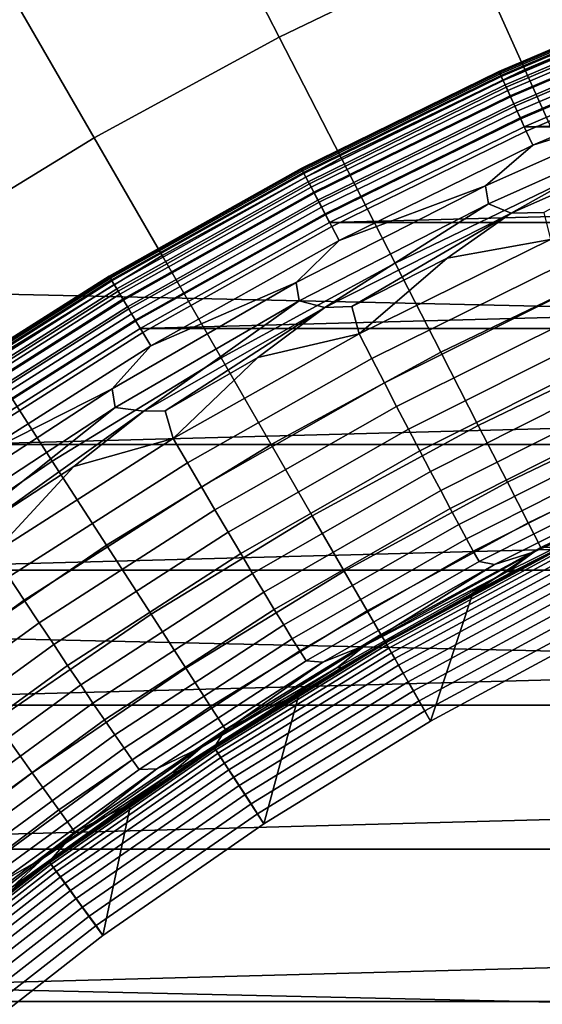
# Model space of a CAD drawing. Header units: metres. Extents: x -28 to 70, y -218 to 28.
# Tile 344 of 463: x -7.2 to -5.48, y 9.2 to 12.44. Entities that reach past the tile are written whole.
import ezdxf

# ---------------------------------------------------------------- set-up
doc = ezdxf.new("R2010")
doc.units = ezdxf.units.M
doc.layers.add('solid_10_261_432_XXX', color=7, linetype='CONTINUOUS')

msp = doc.modelspace()

# ---------------------------------------------------------------- linework, layer by layer
at = {"layer": 'solid_10_261_432_XXX'}
for points in [[(-23.60734, 14.104733, -5), (24.216385, 13.031374, -5), (24.776649, 11.93179, -5), (-24.216385, 13.031374, -5)], [(-5.931878, 13.146392, 167.558289), (-6.579798, 12.834371, 167.558289), (-6.349487, 12.385132, 169.000046), (-5.724246, 12.686233, 169.000046)], [(-24.216385, 13.031374, -5), (24.776649, 11.93179, -5), (25.28702, 10.80817, -5), (-24.776649, 11.93179, -5)], [(-5.084774, 12.955792, 169.000046), (-5.724246, 12.686233, 169.000046), (-5.540301, 12.278568, 170.460709), (-4.921378, 12.539467, 170.460709)], [(-6.579798, 12.834371, 167.558289), (-7.211359, 12.49044, 167.558289), (-6.958942, 12.053241, 169.000046), (-6.349487, 12.385132, 169.000046)], [(-5.724246, 12.686233, 169.000046), (-6.349487, 12.385132, 169.000046), (-6.14545, 11.987144, 170.460709), (-5.540301, 12.278568, 170.460709)], [(-5.625723, 12.27197, 235.300003), (-4.958558, 12.556381, 235.300003), (-4.958558, 12.556381, 226), (-5.625723, 12.27197, 226)], [(-4.957248, 12.553064, 225.940384), (-5.624238, 12.268728, 225.940384), (-5.625723, 12.27197, 226), (-4.958558, 12.556381, 226)], [(-5.624881, 12.270133, 235.328354), (-4.957816, 12.554502, 235.328354), (-4.958558, 12.556381, 235.300003), (-5.625723, 12.27197, 235.300003)], [(-5.622356, 12.264626, 235.356277), (-4.955591, 12.548867, 235.356262), (-4.957816, 12.554502, 235.328354), (-5.624881, 12.270133, 235.328354)], [(-5.624238, 12.268728, 225.940384), (-4.957248, 12.553064, 225.940384), (-4.953274, 12.543001, 225.880936), (-5.619729, 12.258893, 225.880936)], [(-5.6182, 12.255559, 235.383041), (-4.951928, 12.539591, 235.383041), (-4.955591, 12.548867, 235.356262), (-5.622356, 12.264626, 235.356277)], [(-5.619729, 12.258893, 225.880936), (-4.953274, 12.543001, 225.880936), (-4.946694, 12.52634, 225.823212), (-5.612264, 12.242608, 225.823212)], [(-5.612498, 12.243119, 235.408112), (-4.946901, 12.526863, 235.408112), (-4.951928, 12.539591, 235.383041), (-5.6182, 12.255559, 235.383041)], [(-5.605365, 12.227559, 235.430984), (-4.940614, 12.510942, 235.430969), (-4.946901, 12.526863, 235.408112), (-5.612498, 12.243119, 235.408112)], [(-5.612264, 12.242608, 225.823212), (-4.946694, 12.52634, 225.823212), (-4.937604, 12.503321, 225.768066), (-5.601951, 12.220111, 225.768066)], [(-4.921378, 12.539467, 170.460709), (-5.540301, 12.278568, 170.460709), (-5.380332, 11.924042, 171.937958), (-4.77928, 12.177407, 171.937958)], [(-7.211359, 12.49044, 167.558289), (-7.824992, 12.115458, 167.558289), (-7.551096, 11.691383, 169.000046), (-6.958942, 12.053241, 169.000046)], [(-5.596947, 12.209197, 235.451172), (-4.933195, 12.492155, 235.451172), (-4.940614, 12.510942, 235.430969), (-5.605365, 12.227559, 235.430984)], [(-5.601951, 12.220111, 225.768066), (-4.937604, 12.503321, 225.768066), (-4.926137, 12.474282, 225.716309), (-5.58894, 12.19173, 225.716309)], [(-5.587416, 12.188406, 235.468292), (-4.924794, 12.470882, 235.468277), (-4.933195, 12.492155, 235.451172), (-5.596947, 12.209197, 235.451172)], [(-5.58894, 12.19173, 225.716309), (-4.926137, 12.474282, 225.716309), (-4.91246, 12.439649, 225.668716), (-5.573423, 12.157882, 225.668716)], [(-5.576967, 12.165611, 235.481964), (-4.915584, 12.44756, 235.481964), (-4.924794, 12.470882, 235.468277), (-5.587416, 12.188406, 235.468292)], [(-5.565812, 12.141278, 235.491928), (-4.905752, 12.422663, 235.491928), (-4.915584, 12.44756, 235.481964), (-5.576967, 12.165611, 235.481964)], [(-5.573423, 12.157882, 225.668716), (-4.91246, 12.439649, 225.668716), (-4.896773, 12.399926, 225.625946), (-5.555626, 12.119059, 225.625946)], [(-4.905752, 12.422663, 235.491928), (-5.565812, 12.141278, 235.491928), (-5.554179, 12.115902, 235.497986), (-4.895499, 12.396699, 235.497986)], [(-5.555626, 12.119059, 225.625946), (-4.896773, 12.399926, 225.625946), (-4.879306, 12.355694, 225.588638), (-5.535808, 12.075829, 225.588638)], [(-4.895499, 12.396699, 235.497986), (-5.554179, 12.115902, 235.497986), (-5.542723, 12.090005, 235.5), (-4.885407, 12.370238, 235.5)], [(-6.349487, 12.385132, 169.000046), (-6.958942, 12.053241, 169.000046), (-6.735321, 11.665917, 170.460709), (-6.14545, 11.987144, 170.460709)], [(4.885502, 12.370201, 235.5), (-4.885407, 12.370238, 235.5), (-5.542723, 12.090005, 235.5)], [(5.542815, 12.089962, 235.5), (4.885502, 12.370201, 235.5), (-5.542723, 12.090005, 235.5)], [(-5.535808, 12.075829, 225.588638), (-4.879306, 12.355694, 225.588638), (-4.860312, 12.307599, 225.557358), (-5.514259, 12.028823, 225.557358)], [(-5.0304, 12.179464, 225.532532), (-5.514259, 12.028823, 225.557358), (-4.860312, 12.307599, 225.557358)], [(-6.276652, 11.952139, 235.300003), (-5.625723, 12.27197, 235.300003), (-5.625723, 12.27197, 226), (-6.276652, 11.95214, 226)], [(-5.624238, 12.268728, 225.940384), (-6.274994, 11.948982, 225.940384), (-6.276652, 11.95214, 226), (-5.625723, 12.27197, 226)], [(-6.275712, 11.950351, 235.328354), (-5.624881, 12.270133, 235.328354), (-5.625723, 12.27197, 235.300003), (-6.276652, 11.952139, 235.300003)], [(-6.272895, 11.944986, 235.356277), (-5.622356, 12.264626, 235.356277), (-5.624881, 12.270133, 235.328354), (-6.275712, 11.950351, 235.328354)], [(-6.274994, 11.948982, 225.940384), (-5.624238, 12.268728, 225.940384), (-5.619729, 12.258893, 225.880936), (-6.269964, 11.939404, 225.880936)], [(-6.268258, 11.936155, 235.383041), (-5.6182, 12.255559, 235.383041), (-5.622356, 12.264626, 235.356277), (-6.272895, 11.944986, 235.356277)], [(-6.269964, 11.939404, 225.880936), (-5.619729, 12.258893, 225.880936), (-5.612264, 12.242608, 225.823212), (-6.261635, 11.923544, 225.823212)], [(-5.540301, 12.278568, 170.460709), (-6.14545, 11.987144, 170.460709), (-5.968009, 11.641032, 171.937958), (-5.380332, 11.924042, 171.937958)], [(-6.261896, 11.92404, 235.408112), (-5.612498, 12.243119, 235.408112), (-5.6182, 12.255559, 235.383041), (-6.268258, 11.936155, 235.383041)], [(-6.253937, 11.908885, 235.430984), (-5.605365, 12.227559, 235.430984), (-5.612498, 12.243119, 235.408112), (-6.261896, 11.92404, 235.408112)], [(-6.261635, 11.923544, 225.823212), (-5.612264, 12.242608, 225.823212), (-5.601951, 12.220111, 225.768066), (-6.250129, 11.901632, 225.768066)], [(-6.244545, 11.891001, 235.451172), (-5.596947, 12.209197, 235.451172), (-5.605365, 12.227559, 235.430984), (-6.253937, 11.908885, 235.430984)], [(-6.250129, 11.901632, 225.768066), (-5.601951, 12.220111, 225.768066), (-5.58894, 12.19173, 225.716309), (-6.235613, 11.873992, 225.716309)], [(-6.233912, 11.870751, 235.468292), (-5.587416, 12.188406, 235.468292), (-5.596947, 12.209197, 235.451172), (-6.244545, 11.891001, 235.451172)], [(-6.235613, 11.873992, 225.716309), (-5.58894, 12.19173, 225.716309), (-5.573423, 12.157882, 225.668716), (-6.2183, 11.841025, 225.668716)], [(-6.222253, 11.848551, 235.481964), (-5.576967, 12.165611, 235.481964), (-5.587416, 12.188406, 235.468292), (-6.233912, 11.870751, 235.468292)], [(-6.209807, 11.824852, 235.491928), (-5.565812, 12.141278, 235.491928), (-5.576967, 12.165611, 235.481964), (-6.222253, 11.848551, 235.481964)], [(-5.0304, 12.179464, 225.532532), (-5.669887, 11.895237, 225.532532), (-5.514259, 12.028823, 225.557358)], [(-5.660427, 11.835815, 225.514542), (-5.669887, 11.895237, 225.532532), (-5.0304, 12.179464, 225.532532), (-5.020925, 12.120943, 225.514542)], [(-6.2183, 11.841025, 225.668716), (-5.573423, 12.157882, 225.668716), (-5.555626, 12.119059, 225.625946), (-6.198444, 11.803213, 225.625946)], [(-5.565812, 12.141278, 235.491928), (-6.209807, 11.824852, 235.491928), (-6.196828, 11.800137, 235.497986), (-5.554179, 12.115902, 235.497986)], [(-6.198444, 11.803213, 225.625946), (-5.555626, 12.119059, 225.625946), (-5.535808, 12.075829, 225.588638), (-6.176333, 11.76111, 225.588638)], [(-5.554179, 12.115902, 235.497986), (-6.196828, 11.800137, 235.497986), (-6.184069, 11.774858, 235.5), (-5.542723, 12.090005, 235.5)], [(-5.585918, 11.805428, 225.503647), (-5.660427, 11.835815, 225.514542), (-5.020925, 12.120943, 225.514542)], [(-4.956874, 12.083046, 225.503647), (-5.585918, 11.805428, 225.503647), (-5.020925, 12.120943, 225.514542)], [(5.542815, 12.089962, 235.5), (-5.542723, 12.090005, 235.5), (-6.184069, 11.774858, 235.5)], [(6.18416, 11.77481, 235.5), (5.542815, 12.089962, 235.5), (-6.184069, 11.774858, 235.5)], [(-6.176333, 11.76111, 225.588638), (-5.535808, 12.075829, 225.588638), (-5.514259, 12.028823, 225.557358), (-6.152291, 11.71533, 225.557358)], [(-5.47803, 11.807896, 225.500275), (-5.585918, 11.805428, 225.503647), (-4.956874, 12.083046, 225.503647)], [(-6.958942, 12.053241, 169.000046), (-7.551096, 11.691383, 169.000046), (-7.308446, 11.315688, 170.460709), (-6.735321, 11.665917, 170.460709)], [(-5.669887, 11.895237, 225.532532), (-6.152291, 11.71533, 225.557358), (-5.514259, 12.028823, 225.557358)], [(-6.14545, 11.987144, 170.460709), (-6.735321, 11.665917, 170.460709), (-6.540848, 11.329081, 171.937958), (-5.968009, 11.641032, 171.937958)], [(-6.909466, 11.597814, 235.300003), (-6.276652, 11.952139, 235.300003), (-6.276652, 11.95214, 226), (-6.909466, 11.597814, 226)], [(-6.274994, 11.948982, 225.940384), (-6.90764, 11.59475, 225.940384), (-6.909466, 11.597814, 226), (-6.276652, 11.95214, 226)], [(-6.908431, 11.596077, 235.328369), (-6.275712, 11.950351, 235.328354), (-6.276652, 11.952139, 235.300003), (-6.909466, 11.597814, 235.300003)], [(-6.90533, 11.590872, 235.356277), (-6.272895, 11.944986, 235.356277), (-6.275712, 11.950351, 235.328354), (-6.908431, 11.596077, 235.328369)], [(-6.90764, 11.59475, 225.940384), (-6.274994, 11.948982, 225.940384), (-6.269964, 11.939404, 225.880936), (-6.902103, 11.585456, 225.880936)], [(-6.900225, 11.582303, 235.383041), (-6.268258, 11.936155, 235.383041), (-6.272895, 11.944986, 235.356277), (-6.90533, 11.590872, 235.356277)], [(-6.902103, 11.585456, 225.880936), (-6.269964, 11.939404, 225.880936), (-6.261635, 11.923544, 225.823212), (-6.892934, 11.570065, 225.823212)], [(-6.89322, 11.570546, 235.408112), (-6.261896, 11.92404, 235.408112), (-6.268258, 11.936155, 235.383041), (-6.900225, 11.582303, 235.383041)], [(-24.776649, 11.93179, -5), (25.28702, 10.80817, -5), (25.74646, 9.662806, -5), (-25.28702, 10.80817, -5)], [(-6.884459, 11.55584, 235.430984), (-6.253937, 11.908885, 235.430984), (-6.261896, 11.92404, 235.408112), (-6.89322, 11.570546, 235.408112)], [(-6.892934, 11.570065, 225.823212), (-6.261635, 11.923544, 225.823212), (-6.250129, 11.901632, 225.768066), (-6.880268, 11.548804, 225.768066)], [(-6.874121, 11.538486, 235.451172), (-6.244545, 11.891001, 235.451172), (-6.253937, 11.908885, 235.430984), (-6.884459, 11.55584, 235.430984)], [(-6.880268, 11.548804, 225.768066), (-6.250129, 11.901632, 225.768066), (-6.235613, 11.873992, 225.716309), (-6.864289, 11.521983, 225.716309)], [(-5.380332, 11.924042, 171.937958), (-5.968009, 11.641032, 171.937958), (-5.817442, 11.347342, 173.429489), (-5.244593, 11.623212, 173.429489)], [(-6.862415, 11.518837, 235.468292), (-6.233912, 11.870751, 235.468292), (-6.244545, 11.891001, 235.451172), (-6.874121, 11.538486, 235.451172)], [(-6.864289, 11.521983, 225.716309), (-6.235613, 11.873992, 225.716309), (-6.2183, 11.841025, 225.668716), (-6.845231, 11.489993, 225.668716)], [(-6.849581, 11.497294, 235.481964), (-6.222253, 11.848551, 235.481964), (-6.233912, 11.870751, 235.468292), (-6.862415, 11.518837, 235.468292)], [(-5.669887, 11.895237, 225.532532), (-6.293383, 11.577461, 225.532532), (-6.152291, 11.71533, 225.557358)], [(-6.283806, 11.516976, 225.514542), (-6.293383, 11.577461, 225.532532), (-5.669887, 11.895237, 225.532532), (-5.660427, 11.835815, 225.514542)], [(-6.83588, 11.474298, 235.491928), (-6.209807, 11.824852, 235.491928), (-6.222253, 11.848551, 235.481964), (-6.849581, 11.497294, 235.481964)], [(-6.845231, 11.489993, 225.668716), (-6.2183, 11.841025, 225.668716), (-6.198444, 11.803213, 225.625946), (-6.823372, 11.453302, 225.625946)], [(-6.19948, 11.495089, 225.503647), (-6.283806, 11.516976, 225.514542), (-5.660427, 11.835815, 225.514542)], [(-5.585918, 11.805428, 225.503647), (-6.19948, 11.495089, 225.503647), (-5.660427, 11.835815, 225.514542)], [(-6.209807, 11.824852, 235.491928), (-6.83588, 11.474298, 235.491928), (-6.821592, 11.450315, 235.497986), (-6.196828, 11.800137, 235.497986)], [(-6.823372, 11.453302, 225.625946), (-6.198444, 11.803213, 225.625946), (-6.176333, 11.76111, 225.588638), (-6.799033, 11.412447, 225.588638)], [(-6.110613, 11.497823, 225.500427), (-6.19948, 11.495089, 225.503647), (-5.585918, 11.805428, 225.503647)], [(-5.796443, 11.657083, 225.500351), (-6.110613, 11.497823, 225.500427), (-5.585918, 11.805428, 225.503647)], [(-5.455688, 11.719092, 225.493378), (-5.796443, 11.657083, 225.500351), (-5.585918, 11.805428, 225.503647), (-5.47803, 11.807896, 225.500275)], [(-6.196828, 11.800137, 235.497986), (-6.821592, 11.450315, 235.497986), (-6.807526, 11.425742, 235.5), (-6.184069, 11.774858, 235.5)], [(6.18416, 11.77481, 235.5), (-6.184069, 11.774858, 235.5), (-6.807526, 11.425742, 235.5)], [(6.807615, 11.42569, 235.5), (6.18416, 11.77481, 235.5), (-6.807526, 11.425742, 235.5)], [(-6.799033, 11.412447, 225.588638), (-6.176333, 11.76111, 225.588638), (-6.152291, 11.71533, 225.557358), (-6.772566, 11.368025, 225.557358)], [(-6.293383, 11.577461, 225.532532), (-6.772566, 11.368025, 225.557358), (-6.152291, 11.71533, 225.557358)], [(-6.085938, 11.407894, 225.492706), (-5.796443, 11.657083, 225.500351), (-5.455688, 11.719092, 225.493378)], [(-6.085938, 11.407894, 225.492706), (-5.455688, 11.719092, 225.493378), (-5.41867, 11.636345, 225.478455), (-6.044137, 11.326335, 225.476852)], [(-6.735321, 11.665917, 170.460709), (-7.308446, 11.315688, 170.460709), (-7.097425, 10.988963, 171.937958), (-6.540848, 11.329081, 171.937958)], [(-5.968009, 11.641032, 171.937958), (-6.540848, 11.329081, 171.937958), (-6.375829, 11.043261, 173.429489), (-5.817442, 11.347342, 173.429489)], [(-6.085938, 11.407894, 225.492706), (-6.110613, 11.497823, 225.500427), (-5.796443, 11.657083, 225.500351)], [(-6.044137, 11.326335, 225.476852), (-5.41867, 11.636345, 225.478455), (-5.382197, 11.555159, 225.455673), (-6.002987, 11.246387, 225.453079)], [(-5.244593, 11.623212, 173.429489), (-5.817442, 11.347342, 173.429489), (-5.693988, 11.106535, 174.932922), (-5.133295, 11.376551, 174.932922)], [(-7.522337, 11.210015, 235.300003), (-6.909466, 11.597814, 235.300003), (-6.909466, 11.597814, 226), (-7.522337, 11.210015, 226)], [(-6.90764, 11.59475, 225.940384), (-7.52035, 11.207054, 225.940384), (-7.522337, 11.210015, 226), (-6.909466, 11.597814, 226)], [(-7.521211, 11.208337, 235.328369), (-6.908431, 11.596077, 235.328369), (-6.909466, 11.597814, 235.300003), (-7.522337, 11.210015, 235.300003)], [(-7.517834, 11.203304, 235.356277), (-6.90533, 11.590872, 235.356277), (-6.908431, 11.596077, 235.328369), (-7.521211, 11.208337, 235.328369)], [(-7.52035, 11.207054, 225.940384), (-6.90764, 11.59475, 225.940384), (-6.902103, 11.585456, 225.880936), (-7.514322, 11.198071, 225.880936)], [(-7.512276, 11.195022, 235.383041), (-6.900225, 11.582303, 235.383041), (-6.90533, 11.590872, 235.356277), (-7.517834, 11.203304, 235.356277)], [(-7.514322, 11.198071, 225.880936), (-6.902103, 11.585456, 225.880936), (-6.892934, 11.570065, 225.823212), (-7.50434, 11.183195, 225.823212)], [(-7.504651, 11.183658, 235.408112), (-6.89322, 11.570546, 235.408112), (-6.900225, 11.582303, 235.383041), (-7.512276, 11.195022, 235.383041)], [(-6.293383, 11.577461, 225.532532), (-6.89913, 11.227034, 225.532532), (-6.772566, 11.368025, 225.557358)], [(-6.889287, 11.165334, 225.514542), (-6.89913, 11.227034, 225.532532), (-6.293383, 11.577461, 225.532532), (-6.283806, 11.516976, 225.514542)], [(-7.495112, 11.169443, 235.430984), (-6.884459, 11.55584, 235.430984), (-6.89322, 11.570546, 235.408112), (-7.504651, 11.183658, 235.408112)], [(-7.50434, 11.183195, 225.823212), (-6.892934, 11.570065, 225.823212), (-6.880268, 11.548804, 225.768066), (-7.49055, 11.162644, 225.768066)], [(-7.483856, 11.152669, 235.451172), (-6.874121, 11.538486, 235.451172), (-6.884459, 11.55584, 235.430984), (-7.495112, 11.169443, 235.430984)], [(-7.49055, 11.162644, 225.768066), (-6.880268, 11.548804, 225.768066), (-6.864289, 11.521983, 225.716309), (-7.473154, 11.13672, 225.716309)], [(-6.002987, 11.246387, 225.453079), (-5.382197, 11.555159, 225.455673), (-5.346546, 11.476152, 225.425232), (-5.962803, 11.168661, 225.421539)], [(-7.471112, 11.133677, 235.468292), (-6.862415, 11.518837, 235.468292), (-6.874121, 11.538486, 235.451172), (-7.483856, 11.152669, 235.451172)], [(-7.473154, 11.13672, 225.716309), (-6.864289, 11.521983, 225.716309), (-6.845231, 11.489993, 225.668716), (-7.452405, 11.1058, 225.668716)], [(-7.457139, 11.112855, 235.481964), (-6.849581, 11.497294, 235.481964), (-6.862415, 11.518837, 235.468292), (-7.471112, 11.133677, 235.468292)], [(-6.795858, 11.152888, 225.503647), (-6.889287, 11.165334, 225.514542), (-6.283806, 11.516976, 225.514542)], [(-6.19948, 11.495089, 225.503647), (-6.795858, 11.152888, 225.503647), (-6.283806, 11.516976, 225.514542)], [(-7.442223, 11.090627, 235.491928), (-6.83588, 11.474298, 235.491928), (-6.849581, 11.497294, 235.481964), (-7.457139, 11.112855, 235.481964)], [(-7.452405, 11.1058, 225.668716), (-6.845231, 11.489993, 225.668716), (-6.823372, 11.453302, 225.625946), (-7.428607, 11.070336, 225.625946)], [(-6.725338, 11.154446, 225.500626), (-6.795858, 11.152888, 225.503647), (-6.19948, 11.495089, 225.503647)], [(-6.420317, 11.330236, 225.500519), (-6.725338, 11.154446, 225.500626), (-6.19948, 11.495089, 225.503647)], [(-6.085938, 11.407894, 225.492706), (-6.420317, 11.330236, 225.500519), (-6.19948, 11.495089, 225.503647), (-6.110613, 11.497823, 225.500427)], [(-6.83588, 11.474298, 235.491928), (-7.442223, 11.090627, 235.491928), (-7.426668, 11.067447, 235.497986), (-6.821592, 11.450315, 235.497986)], [(-7.428607, 11.070336, 225.625946), (-6.823372, 11.453302, 225.625946), (-6.799033, 11.412447, 225.588638), (-7.402109, 11.030847, 225.588638)], [(-6.821592, 11.450315, 235.497986), (-7.426668, 11.067447, 235.497986), (-7.411349, 11.043635, 235.5), (-6.807526, 11.425742, 235.5)], [(-5.962803, 11.168661, 225.421539), (-5.346546, 11.476152, 225.425232), (-5.31199, 11.399929, 225.387329), (-5.92389, 11.093751, 225.382492)], [(6.807615, 11.42569, 235.5), (-6.807526, 11.425742, 235.5), (-7.411349, 11.043635, 235.5)], [(7.411434, 11.043578, 235.5), (6.807615, 11.42569, 235.5), (-7.411349, 11.043635, 235.5)], [(-7.402109, 11.030847, 225.588638), (-6.799033, 11.412447, 225.588638), (-6.772566, 11.368025, 225.557358), (-7.373295, 10.987909, 225.557358)], [(-6.698281, 11.063197, 225.492004), (-6.420317, 11.330236, 225.500519), (-6.085938, 11.407894, 225.492706)], [(-6.698281, 11.063197, 225.492004), (-6.085938, 11.407894, 225.492706), (-6.044137, 11.326335, 225.476852), (-6.651669, 10.98303, 225.475143)], [(-5.92389, 11.093751, 225.382492), (-5.31199, 11.399929, 225.387329), (-5.278791, 11.32707, 225.342285), (-5.886544, 11.022225, 225.336243)], [(-6.89913, 11.227034, 225.532532), (-7.373295, 10.987909, 225.557358), (-6.772566, 11.368025, 225.557358)], [(-5.133295, 11.376551, 174.932922), (-5.693988, 11.106535, 174.932922), (-5.59784, 10.91899, 176.445908), (-5.046615, 11.184446, 176.445908)], [(-6.540848, 11.329081, 171.937958), (-7.097425, 10.988963, 171.937958), (-6.918365, 10.711724, 173.429489), (-6.375829, 11.043261, 173.429489)], [(-6.698281, 11.063197, 225.492004), (-6.725338, 11.154446, 225.500626), (-6.420317, 11.330236, 225.500519)], [(-6.651669, 10.98303, 225.475143), (-6.044137, 11.326335, 225.476852), (-6.002987, 11.246387, 225.453079), (-6.605827, 10.904528, 225.450241)], [(-5.817442, 11.347342, 173.429489), (-6.375829, 11.043261, 173.429489), (-6.240525, 10.808907, 174.932922), (-5.693988, 11.106535, 174.932922)], [(-5.886544, 11.022225, 225.336243), (-5.278791, 11.32707, 225.342285), (-5.247204, 11.258131, 225.290421), (-5.851052, 10.954632, 225.283112)], [(-7.308446, 11.315688, 170.460709), (-7.863401, 10.937325, 170.460709), (-7.636357, 10.621526, 171.937958), (-7.097425, 10.988963, 171.937958)], [(-5.851052, 10.954632, 225.283112), (-5.247204, 11.258131, 225.290421), (-5.217469, 11.193637, 225.232147), (-5.817683, 10.891485, 225.223541)], [(-6.89913, 11.227034, 225.532532), (-7.485419, 10.844942, 225.532532), (-7.373295, 10.987909, 225.557358)], [(-7.475146, 10.78189, 225.514542), (-7.485419, 10.844942, 225.532532), (-6.89913, 11.227034, 225.532532), (-6.889287, 11.165334, 225.514542)], [(-6.605827, 10.904528, 225.450241), (-6.002987, 11.246387, 225.453079), (-5.962803, 11.168661, 225.421539), (-6.561104, 10.828285, 225.417526)], [(-5.817683, 10.891485, 225.223541), (-5.217469, 11.193637, 225.232147), (-5.189812, 11.13408, 225.167892), (-5.786692, 10.833267, 225.157959)], [(-7.373401, 10.779776, 225.503647), (-7.475146, 10.78189, 225.514542), (-6.889287, 11.165334, 225.514542)], [(-7.320466, 10.778769, 225.500885), (-7.373401, 10.779776, 225.503647), (-6.889287, 11.165334, 225.514542), (-6.795858, 11.152888, 225.503647)], [(-6.698281, 11.063197, 225.492004), (-7.025457, 10.970578, 225.500748), (-6.795858, 11.152888, 225.503647), (-6.725338, 11.154446, 225.500626)], [(-6.561104, 10.828285, 225.417526), (-5.962803, 11.168661, 225.421539), (-5.92389, 11.093751, 225.382492), (-6.517841, 10.754888, 225.377213)], [(-5.046615, 11.184446, 176.445908), (-5.59784, 10.91899, 176.445908), (-5.529149, 10.785005, 177.966064), (-4.984688, 11.047203, 177.966064)], [(-7.025457, 10.970578, 225.500748), (-7.320466, 10.778769, 225.500885), (-6.795858, 11.152888, 225.503647)], [(-5.786692, 10.833267, 225.157959), (-5.189812, 11.13408, 225.167892), (-5.164444, 11.079915, 225.09816), (-5.758315, 10.780422, 225.086884)], [(-6.517841, 10.754888, 225.377213), (-5.92389, 11.093751, 225.382492), (-5.886544, 11.022225, 225.336243), (-6.476369, 10.684893, 225.32962)], [(-5.693988, 11.106535, 174.932922), (-6.240525, 10.808907, 174.932922), (-6.135148, 10.626389, 176.445908), (-5.59784, 10.91899, 176.445908)], [(-7.290917, 10.686028, 225.491272), (-7.025457, 10.970578, 225.500748), (-6.698281, 11.063197, 225.492004)], [(-7.290917, 10.686028, 225.491272), (-6.698281, 11.063197, 225.492004), (-6.651669, 10.98303, 225.475143), (-7.239475, 10.607474, 225.473297)], [(-5.758315, 10.780422, 225.086884), (-5.164444, 11.079915, 225.09816), (-5.14156, 11.031554, 225.023468), (-5.732769, 10.733352, 225.010834)], [(7.411434, 11.043578, 235.5), (-7.411349, 11.043635, 235.5), (-7.993793, 10.629641, 235.5)], [(7.993875, 10.62958, 235.5), (7.411434, 11.043578, 235.5), (-7.993793, 10.629641, 235.5)], [(-6.375829, 11.043261, 173.429489), (-6.918365, 10.711724, 173.429489), (-6.771547, 10.484406, 174.932922), (-6.240525, 10.808907, 174.932922)], [(-5.732769, 10.733352, 225.010834), (-5.14156, 11.031554, 225.023468), (-5.121334, 10.989367, 224.944412), (-5.710249, 10.692416, 224.93042)], [(-4.984688, 11.047203, 177.966064), (-5.529149, 10.785005, 177.966064), (-5.488024, 10.704787, 179.490997), (-4.947613, 10.965036, 179.490997)], [(-6.476369, 10.684893, 225.32962), (-5.886544, 11.022225, 225.336243), (-5.851052, 10.954632, 225.283112), (-6.437003, 10.618834, 225.275131)], [(-7.097425, 10.988963, 171.937958), (-7.636357, 10.621526, 171.937958), (-7.4437, 10.353557, 173.429489), (-6.918365, 10.711724, 173.429489)], [(-7.290917, 10.686028, 225.491272), (-7.320466, 10.778769, 225.500885), (-7.025457, 10.970578, 225.500748)], [(-7.239475, 10.607474, 225.473297), (-6.651669, 10.98303, 225.475143), (-6.605827, 10.904528, 225.450241), (-7.188934, 10.530634, 225.447205)], [(-5.710249, 10.692416, 224.93042), (-5.121334, 10.989367, 224.944412), (-5.103919, 10.953675, 224.861572), (-5.690926, 10.657927, 224.846237)], [(-5.509742, 10.689858, 224.674057), (-4.938559, 10.967078, 224.691055), (-5.01844, 10.911876, 224.598373)], [(-5.057594, 10.939645, 224.776428), (-4.938559, 10.967078, 224.691055), (-5.509742, 10.689858, 224.674057)], [(-4.947613, 10.965036, 179.490997), (-5.488024, 10.704787, 179.490997), (-5.4184, 10.707051, 181), (-5.121317, 10.852286, 181)], [(-6.437003, 10.618834, 225.275131), (-5.851052, 10.954632, 225.283112), (-5.817683, 10.891485, 225.223541), (-6.400043, 10.557217, 225.214127)], [(-5.690926, 10.657927, 224.846237), (-5.103919, 10.953675, 224.861572), (-5.057594, 10.939645, 224.776428), (-5.640102, 10.648815, 224.759979)], [(-5.640102, 10.648815, 224.759979), (-5.057594, 10.939645, 224.776428), (-5.509742, 10.689858, 224.674057)], [(-7.188934, 10.530634, 225.447205), (-6.605827, 10.904528, 225.450241), (-6.561104, 10.828285, 225.417526), (-7.139678, 10.456092, 225.413177)], [(-5.59784, 10.91899, 176.445908), (-6.135148, 10.626389, 176.445908), (-6.059864, 10.495993, 177.966064), (-5.529149, 10.785005, 177.966064)], [(-5.597323, 10.625402, 224.579559), (-5.01844, 10.911876, 224.598373), (-5.002275, 10.9094, 224.507416), (-5.579843, 10.625132, 224.487503)], [(-5.509742, 10.689858, 224.674057), (-5.01844, 10.911876, 224.598373), (-5.597323, 10.625402, 224.579559)], [(-5.579843, 10.625132, 224.487503), (-5.002275, 10.9094, 224.507416), (-5.391159, 10.720794, 224.441803)], [(-6.400043, 10.557217, 225.214127), (-5.817683, 10.891485, 225.223541), (-5.786692, 10.833267, 225.157959), (-6.365772, 10.500509, 225.147095)], [(-6.365772, 10.500509, 225.147095), (-5.786692, 10.833267, 225.157959), (-5.758315, 10.780422, 225.086884), (-6.334451, 10.449145, 225.074539)], [(-25.28702, 10.80817, -5), (25.74646, 9.662806, -5), (26.154049, 8.497979, -5), (-25.74646, 9.662806, -5)], [(-7.139678, 10.456092, 225.413177), (-6.561104, 10.828285, 225.417526), (-6.517841, 10.754888, 225.377213), (-7.092084, 10.384417, 225.371506)], [(-6.240525, 10.808907, 174.932922), (-6.771547, 10.484406, 174.932922), (-6.657203, 10.307366, 176.445908), (-6.135148, 10.626389, 176.445908)], [(-6.334451, 10.449145, 225.074539), (-5.758315, 10.780422, 225.086884), (-5.732769, 10.733352, 225.010834), (-6.306318, 10.403516, 224.997009)], [(-5.529149, 10.785005, 177.966064), (-6.059864, 10.495993, 177.966064), (-6.014792, 10.417925, 179.490997), (-5.488024, 10.704787, 179.490997)], [(-7.092084, 10.384417, 225.371506), (-6.517841, 10.754888, 225.377213), (-6.476369, 10.684893, 225.32962), (-7.046515, 10.316154, 225.322479)], [(-6.306318, 10.403516, 224.997009), (-5.732769, 10.733352, 225.010834), (-5.710249, 10.692416, 224.93042), (-6.281589, 10.36397, 224.9151)], [(-6.918365, 10.711724, 173.429489), (-7.4437, 10.353557, 173.429489), (-7.285734, 10.133839, 174.932922), (-6.771547, 10.484406, 174.932922)], [(-5.488024, 10.704787, 179.490997), (-6.014792, 10.417925, 179.490997), (-6, 10.392304, 181), (-5.711369, 10.553685, 181)], [(-6, 10.392304, 193.699997), (-5.4184, 10.707051, 193.699997), (-5.711369, 10.553685, 181), (-6, 10.392304, 181)], [(-5.998742, 10.390126, 193.73877), (-5.417264, 10.704806, 193.73877), (-5.4184, 10.707051, 193.699997), (-6, 10.392304, 193.699997)], [(-5.417264, 10.704806, 193.73877), (-5.998742, 10.390126, 193.73877), (-5.994935, 10.383532, 193.777298), (-5.413826, 10.698011, 193.777298)], [(-5.711387, 10.553674, 194), (-5.418347, 10.707076, 194), (-5.283648, 10.439014, 194), (-5.850772, 10.13205, 194)], [(-5.391159, 10.720794, 224.441803), (-5.418347, 10.707076, 194), (-5.711387, 10.553674, 194), (-5.683038, 10.568968, 224.435272)], [(-5.4184, 10.707051, 193.699997), (-5.4184, 10.707051, 181), (-5.711369, 10.553685, 181)], [(-5.488024, 10.704787, 179.490997), (-5.711369, 10.553685, 181), (-5.4184, 10.707051, 181)], [(-5.579843, 10.625132, 224.487503), (-5.391159, 10.720794, 224.441803), (-5.683038, 10.568968, 224.435272)], [(-7.046515, 10.316154, 225.322479), (-6.476369, 10.684893, 225.32962), (-6.437003, 10.618834, 225.275131), (-7.003316, 10.251827, 225.266479)], [(-6.281589, 10.36397, 224.9151), (-5.710249, 10.692416, 224.93042), (-5.690926, 10.657927, 224.846237), (-6.260451, 10.330807, 224.829453)], [(-6.065077, 10.38302, 224.655441), (-5.509742, 10.689858, 224.674057), (-5.597323, 10.625402, 224.579559)], [(-5.640102, 10.648815, 224.759979), (-5.509742, 10.689858, 224.674057), (-6.065077, 10.38302, 224.655441)], [(-5.413826, 10.698011, 193.777298), (-5.994935, 10.383532, 193.777298), (-5.988642, 10.372632, 193.814514), (-5.408143, 10.686782, 193.814514)], [(-5.408143, 10.686782, 193.814514), (-5.988642, 10.372632, 193.814514), (-5.979972, 10.357616, 193.849762), (-5.400314, 10.671311, 193.849762)], [(-5.400314, 10.671311, 193.849762), (-5.979972, 10.357616, 193.849762), (-5.969075, 10.33874, 193.882446), (-5.390473, 10.651864, 193.882446)], [(-6.260451, 10.330807, 224.829453), (-5.690926, 10.657927, 224.846237), (-5.640102, 10.648815, 224.759979), (-6.205563, 10.32708, 224.741959)], [(-6.205563, 10.32708, 224.741959), (-5.640102, 10.648815, 224.759979), (-6.065077, 10.38302, 224.655441)], [(-5.390473, 10.651864, 193.882446), (-5.969075, 10.33874, 193.882446), (-5.956135, 10.316329, 193.911987), (-5.378788, 10.628774, 193.911987)], [(7.993875, 10.62958, 235.5), (-7.993793, 10.629641, 235.5), (-8.553132, 10.184985, 235.5)], [(8.553211, 10.184919, 235.5), (7.993875, 10.62958, 235.5), (-8.553132, 10.184985, 235.5)], [(-7.805829, 10.200807, 225.471344), (-7.239475, 10.607474, 225.473297), (-7.188934, 10.530634, 225.447205), (-7.750593, 10.125861, 225.443954)], [(-7.003316, 10.251827, 225.266479), (-6.437003, 10.618834, 225.275131), (-6.400043, 10.557217, 225.214127), (-6.96282, 10.191924, 225.203934)], [(-6.135148, 10.626389, 176.445908), (-6.657203, 10.307366, 176.445908), (-6.575513, 10.180886, 177.966064), (-6.059864, 10.495993, 177.966064)], [(-6.159583, 10.308412, 224.55896), (-5.597323, 10.625402, 224.579559), (-5.579843, 10.625132, 224.487503), (-6.141017, 10.31053, 224.465714)], [(-6.065077, 10.38302, 224.655441), (-5.597323, 10.625402, 224.579559), (-6.159583, 10.308412, 224.55896)], [(-6.141017, 10.31053, 224.465714), (-5.579843, 10.625132, 224.487503), (-5.970657, 10.409191, 224.428482)], [(-5.579843, 10.625132, 224.487503), (-5.683038, 10.568968, 224.435272), (-5.970657, 10.409191, 224.428482)], [(-5.378788, 10.628774, 193.911987), (-5.956135, 10.316329, 193.911987), (-5.941377, 10.290766, 193.937912), (-5.365459, 10.602437, 193.937912)], [(-5.365459, 10.602437, 193.937912), (-5.941377, 10.290766, 193.937912), (-5.925051, 10.262489, 193.959747), (-5.350717, 10.573304, 193.959747)], [(-5.350717, 10.573304, 193.959747), (-5.925051, 10.262489, 193.959747), (-5.907439, 10.231984, 193.977127), (-5.334811, 10.541875, 193.977127)], [(-6.96282, 10.191924, 225.203934), (-6.400043, 10.557217, 225.214127), (-6.365772, 10.500509, 225.147095), (-6.925333, 10.136902, 225.13533)], [(-5.683038, 10.568968, 224.435272), (-5.711387, 10.553674, 194), (-5.999996, 10.392305, 194), (-5.970657, 10.409191, 224.428482)], [(-5.999996, 10.392305, 194), (-5.711387, 10.553674, 194), (-5.850772, 10.13205, 194)], [(-5.334811, 10.541875, 193.977127), (-5.907439, 10.231984, 193.977127), (-5.888842, 10.199773, 193.989761), (-5.318017, 10.508688, 193.989761)], [(-7.750593, 10.125861, 225.443954), (-7.188934, 10.530634, 225.447205), (-7.139678, 10.456092, 225.413177), (-7.696822, 10.053245, 225.408539)], [(-5.318017, 10.508688, 193.989761), (-5.888842, 10.199773, 193.989761), (-5.869579, 10.166409, 193.997437), (-5.300622, 10.474314, 193.997437)], [(-6.771547, 10.484406, 174.932922), (-7.285734, 10.133839, 174.932922), (-7.162708, 9.96272, 176.445908), (-6.657203, 10.307366, 176.445908)], [(-6.925333, 10.136902, 225.13533), (-6.365772, 10.500509, 225.147095), (-6.334451, 10.449145, 225.074539), (-6.891142, 10.087181, 225.061172)], [(-6.059864, 10.495993, 177.966064), (-6.575513, 10.180886, 177.966064), (-6.526606, 10.105163, 179.490997), (-6.014792, 10.417925, 179.490997)], [(-5.850772, 10.13205, 194), (-5.283648, 10.439014, 194), (-5.300622, 10.474314, 193.997437), (-5.869579, 10.166409, 193.997437)], [(-7.696822, 10.053245, 225.408539), (-7.139678, 10.456092, 225.413177), (-7.092084, 10.384417, 225.371506), (-7.644926, 9.983511, 225.365387)], [(-6.891142, 10.087181, 225.061172), (-6.334451, 10.449145, 225.074539), (-6.306318, 10.403516, 224.997009), (-6.860508, 10.043141, 224.98204)], [(-6.014792, 10.417925, 179.490997), (-6.526606, 10.105163, 179.490997), (-6.284075, 10.223033, 181), (-6, 10.392304, 181)], [(-5.970657, 10.409191, 224.428482), (-5.999996, 10.392305, 194), (-6.284111, 10.22301, 194), (-6.253798, 10.241583, 224.421417)], [(-6.141017, 10.31053, 224.465714), (-5.970657, 10.409191, 224.428482), (-6.253798, 10.241583, 224.421417)], [(-7.644926, 9.983511, 225.365387), (-7.092084, 10.384417, 225.371506), (-7.046515, 10.316154, 225.322479), (-7.595301, 9.917193, 225.314819)], [(-6.860508, 10.043141, 224.98204), (-6.306318, 10.403516, 224.997009), (-6.281589, 10.36397, 224.9151), (-6.833664, 10.005116, 224.898544)], [(-6.603027, 10.047514, 224.6353), (-6.065077, 10.38302, 224.655441), (-6.159583, 10.308412, 224.55896)], [(-6.205563, 10.32708, 224.741959), (-6.065077, 10.38302, 224.655441), (-6.603027, 10.047514, 224.6353)], [(-6.563378, 10.045998, 193.699997), (-6, 10.392304, 193.699997), (-6.284075, 10.223033, 181), (-6.563378, 10.045998, 181)], [(-6.562002, 10.043892, 193.73877), (-5.998742, 10.390126, 193.73877), (-6, 10.392304, 193.699997), (-6.563378, 10.045998, 193.699997)], [(-5.998742, 10.390126, 193.73877), (-6.562002, 10.043892, 193.73877), (-6.557837, 10.037517, 193.777298), (-5.994935, 10.383532, 193.777298)], [(-5.994935, 10.383532, 193.777298), (-6.557837, 10.037517, 193.777298), (-6.550953, 10.02698, 193.814514), (-5.988642, 10.372632, 193.814514)], [(-6.284111, 10.22301, 194), (-5.999996, 10.392305, 194), (-5.850772, 10.13205, 194), (-6.400121, 9.794306, 194)], [(-6, 10.392304, 193.699997), (-6, 10.392304, 181), (-6.284075, 10.223033, 181)], [(-6.833664, 10.005116, 224.898544), (-6.281589, 10.36397, 224.9151), (-6.260451, 10.330807, 224.829453), (-6.810815, 9.973398, 224.811295)], [(-5.988642, 10.372632, 193.814514), (-6.550953, 10.02698, 193.814514), (-6.54147, 10.012465, 193.849762), (-5.979972, 10.357616, 193.849762)], [(-5.979972, 10.357616, 193.849762), (-6.54147, 10.012465, 193.849762), (-6.529549, 9.994219, 193.882446), (-5.969075, 10.33874, 193.882446)], [(-7.595301, 9.917193, 225.314819), (-7.046515, 10.316154, 225.322479), (-7.003316, 10.251827, 225.266479), (-7.548324, 9.854796, 225.257217)], [(-6.810815, 9.973398, 224.811295), (-6.260451, 10.330807, 224.829453), (-6.205563, 10.32708, 224.741959), (-6.752337, 9.975486, 224.722473)], [(-6.752337, 9.975486, 224.722473), (-6.205563, 10.32708, 224.741959), (-6.603027, 10.047514, 224.6353)], [(-5.969075, 10.33874, 193.882446), (-6.529549, 9.994219, 193.882446), (-6.515395, 9.972554, 193.911987), (-5.956135, 10.316329, 193.911987)], [(-5.956135, 10.316329, 193.911987), (-6.515395, 9.972554, 193.911987), (-6.49925, 9.947843, 193.937912), (-5.941377, 10.290766, 193.937912)], [(-6.657203, 10.307366, 176.445908), (-7.162708, 9.96272, 176.445908), (-7.074815, 9.840468, 177.966064), (-6.575513, 10.180886, 177.966064)], [(-6.703613, 9.96191, 224.536682), (-6.159583, 10.308412, 224.55896), (-6.141017, 10.31053, 224.465714), (-6.684211, 9.966579, 224.442169)], [(-6.603027, 10.047514, 224.6353), (-6.159583, 10.308412, 224.55896), (-6.703613, 9.96191, 224.536682)], [(-6.684211, 9.966579, 224.442169), (-6.141017, 10.31053, 224.465714), (-6.532246, 10.066269, 224.414093)], [(-6.141017, 10.31053, 224.465714), (-6.253798, 10.241583, 224.421417), (-6.532246, 10.066269, 224.414093)], [(-5.941377, 10.290766, 193.937912), (-6.49925, 9.947843, 193.937912), (-6.481391, 9.920508, 193.959747), (-5.925051, 10.262489, 193.959747)], [(-7.548324, 9.854796, 225.257217), (-7.003316, 10.251827, 225.266479), (-6.96282, 10.191924, 225.203934), (-7.504355, 9.796796, 225.193024)], [(-5.925051, 10.262489, 193.959747), (-6.481391, 9.920508, 193.959747), (-6.462125, 9.89102, 193.977127), (-5.907439, 10.231984, 193.977127)], [(-6.526606, 10.105163, 179.490997), (-6.563378, 10.045998, 181), (-6.284075, 10.223033, 181)], [(-6.253798, 10.241583, 224.421417), (-6.284111, 10.22301, 194), (-6.563367, 10.046003, 194), (-6.532246, 10.066269, 224.414093)], [(-6.563367, 10.046003, 194), (-6.284111, 10.22301, 194), (-6.400121, 9.794306, 194)], [(-5.907439, 10.231984, 193.977127), (-6.462125, 9.89102, 193.977127), (-6.441782, 9.859882, 193.989761), (-5.888842, 10.199773, 193.989761)], [(8.553211, 10.184919, 235.5), (-8.553132, 10.184985, 235.5), (-9.087808, 9.710908, 235.5)], [(9.087883, 9.710837, 235.5), (8.553211, 10.184919, 235.5), (-9.087808, 9.710908, 235.5)], [(-7.504355, 9.796796, 225.193024), (-6.96282, 10.191924, 225.203934), (-6.925333, 10.136902, 225.13533), (-7.463728, 9.743634, 225.122726)], [(-5.888842, 10.199773, 193.989761), (-6.441782, 9.859882, 193.989761), (-6.420711, 9.827629, 193.997437), (-5.869579, 10.166409, 193.997437)], [(-6.575513, 10.180886, 177.966064), (-7.074815, 9.840468, 177.966064), (-7.022193, 9.767276, 179.490997), (-6.526606, 10.105163, 179.490997)], [(-6.400121, 9.794306, 194), (-5.850772, 10.13205, 194), (-5.869579, 10.166409, 193.997437), (-6.420711, 9.827629, 193.997437)], [(-7.285734, 10.133839, 174.932922), (-7.781807, 9.758078, 174.932922), (-7.650404, 9.593304, 176.445908), (-7.162708, 9.96272, 176.445908)], [(-7.463728, 9.743634, 225.122726), (-6.925333, 10.136902, 225.13533), (-6.891142, 10.087181, 225.061172), (-7.426754, 9.695717, 225.04686)], [(-7.426754, 9.695717, 225.04686), (-6.891142, 10.087181, 225.061172), (-6.860508, 10.043141, 224.98204), (-7.393713, 9.65341, 224.966019)], [(-6.526606, 10.105163, 179.490997), (-7.022193, 9.767276, 179.490997), (-6.837697, 9.861334, 181), (-6.563378, 10.045998, 181)], [(-6.532246, 10.066269, 224.414093), (-6.563367, 10.046003, 194), (-6.83768, 9.861345, 194), (-6.805792, 9.883379, 224.40654)], [(-6.684211, 9.966579, 224.442169), (-6.532246, 10.066269, 224.414093), (-6.805792, 9.883379, 224.40654)], [(-7.393713, 9.65341, 224.966019), (-6.860508, 10.043141, 224.98204), (-6.833664, 10.005116, 224.898544), (-7.36486, 9.617036, 224.880798)], [(-7.122117, 9.684367, 224.613708), (-6.603027, 10.047514, 224.6353), (-6.703613, 9.96191, 224.536682)], [(-6.752337, 9.975486, 224.722473), (-6.603027, 10.047514, 224.6353), (-7.122117, 9.684367, 224.613708)], [(-7.106823, 9.669181, 193.699997), (-6.563378, 10.045998, 193.699997), (-6.837697, 9.861334, 181), (-7.106823, 9.669181, 181)], [(-7.105333, 9.667154, 193.73877), (-6.562002, 10.043892, 193.73877), (-6.563378, 10.045998, 193.699997), (-7.106823, 9.669181, 193.699997)], [(-6.562002, 10.043892, 193.73877), (-7.105333, 9.667154, 193.73877), (-7.100823, 9.661018, 193.777298), (-6.557837, 10.037517, 193.777298)], [(-6.557837, 10.037517, 193.777298), (-7.100823, 9.661018, 193.777298), (-7.09337, 9.650877, 193.814514), (-6.550953, 10.02698, 193.814514)], [(-6.550953, 10.02698, 193.814514), (-7.09337, 9.650877, 193.814514), (-7.083101, 9.636907, 193.849762), (-6.54147, 10.012465, 193.849762)], [(-6.83768, 9.861345, 194), (-6.563367, 10.046003, 194), (-6.400121, 9.794306, 194), (-6.930024, 9.42681, 194)], [(-6.563378, 10.045998, 193.699997), (-6.563378, 10.045998, 181), (-6.837697, 9.861334, 181)], [(-7.36486, 9.617036, 224.880798), (-6.833664, 10.005116, 224.898544), (-6.810815, 9.973398, 224.811295), (-7.340412, 9.586871, 224.791855)], [(-6.54147, 10.012465, 193.849762), (-7.083101, 9.636907, 193.849762), (-7.070193, 9.619344, 193.882446), (-6.529549, 9.994219, 193.882446)], [(-6.529549, 9.994219, 193.882446), (-7.070193, 9.619344, 193.882446), (-7.054867, 9.598493, 193.911987), (-6.515395, 9.972554, 193.911987)], [(-7.162708, 9.96272, 176.445908), (-7.650404, 9.593304, 176.445908), (-7.556527, 9.475585, 177.966064), (-7.074815, 9.840468, 177.966064)], [(-7.340412, 9.586871, 224.791855), (-6.810815, 9.973398, 224.811295), (-6.752337, 9.975486, 224.722473), (-7.278854, 9.595164, 224.701614)], [(-7.278854, 9.595164, 224.701614), (-6.752337, 9.975486, 224.722473), (-7.122117, 9.684367, 224.613708)], [(-7.227872, 9.586991, 224.512848), (-6.703613, 9.96191, 224.536682), (-6.684211, 9.966579, 224.442169), (-7.207899, 9.594349, 224.416946)], [(-7.122117, 9.684367, 224.613708), (-6.703613, 9.96191, 224.536682), (-7.227872, 9.586991, 224.512848)], [(-7.207899, 9.594349, 224.416946), (-6.684211, 9.966579, 224.442169), (-7.07423, 9.693052, 224.398743)], [(-6.684211, 9.966579, 224.442169), (-6.805792, 9.883379, 224.40654), (-7.07423, 9.693052, 224.398743)], [(-6.515395, 9.972554, 193.911987), (-7.054867, 9.598493, 193.911987), (-7.037385, 9.574708, 193.937912), (-6.49925, 9.947843, 193.937912)], [(-6.49925, 9.947843, 193.937912), (-7.037385, 9.574708, 193.937912), (-7.018048, 9.548399, 193.959747), (-6.481391, 9.920508, 193.959747)], [(-6.481391, 9.920508, 193.959747), (-7.018048, 9.548399, 193.959747), (-6.997187, 9.520016, 193.977127), (-6.462125, 9.89102, 193.977127)], [(-6.462125, 9.89102, 193.977127), (-6.997187, 9.520016, 193.977127), (-6.97516, 9.490047, 193.989761), (-6.441782, 9.859882, 193.989761)], [(-6.805792, 9.883379, 224.40654), (-6.83768, 9.861345, 194), (-7.106839, 9.669166, 194), (-7.07423, 9.693052, 224.398743)], [(-7.106839, 9.669166, 194), (-6.83768, 9.861345, 194), (-6.930024, 9.42681, 194)], [(-7.022193, 9.767276, 179.490997), (-7.106823, 9.669181, 181), (-6.837697, 9.861334, 181)], [(-6.441782, 9.859882, 193.989761), (-6.97516, 9.490047, 193.989761), (-6.952343, 9.459003, 193.997437), (-6.420711, 9.827629, 193.997437)], [(-7.074815, 9.840468, 177.966064), (-7.556527, 9.475585, 177.966064), (-7.500323, 9.405107, 179.490997), (-7.022193, 9.767276, 179.490997)], [(-6.930024, 9.42681, 194), (-6.400121, 9.794306, 194), (-6.420711, 9.827629, 193.997437), (-6.952343, 9.459003, 193.997437)], [(-7.022193, 9.767276, 179.490997), (-7.500323, 9.405107, 179.490997), (-7.370553, 9.469687, 181), (-7.106823, 9.669181, 181)], [(9.087883, 9.710837, 235.5), (-9.087808, 9.710908, 235.5), (-9.596246, 9.208803, 235.5)], [(9.596316, 9.20873, 235.5), (9.087883, 9.710837, 235.5), (-9.596246, 9.208803, 235.5)], [(-25.74646, 9.662806, -5), (26.154049, 8.497979, -5), (26.508976, 7.316027, -5), (-26.154049, 8.497979, -5)], [(-7.628685, 9.263, 193.699997), (-7.106823, 9.669181, 193.699997), (-7.370553, 9.469687, 181), (-7.628685, 9.263, 181)], [(-7.627086, 9.261058, 193.73877), (-7.105333, 9.667154, 193.73877), (-7.106823, 9.669181, 193.699997), (-7.628685, 9.263, 193.699997)], [(-7.105333, 9.667154, 193.73877), (-7.627086, 9.261058, 193.73877), (-7.622244, 9.255179, 193.777298), (-7.100823, 9.661018, 193.777298)], [(-7.620939, 9.294683, 224.590775), (-7.122117, 9.684367, 224.613708), (-7.227872, 9.586991, 224.512848)], [(-7.278854, 9.595164, 224.701614), (-7.122117, 9.684367, 224.613708), (-7.620939, 9.294683, 224.590775)], [(-7.370589, 9.469658, 194), (-7.106839, 9.669166, 194), (-6.930024, 9.42681, 194), (-7.438871, 9.030681, 194)], [(-7.07423, 9.693052, 224.398743), (-7.106839, 9.669166, 194), (-7.370589, 9.469658, 194), (-7.337357, 9.495431, 224.390747)], [(-7.106823, 9.669181, 193.699997), (-7.106823, 9.669181, 181), (-7.370553, 9.469687, 181)], [(-7.207899, 9.594349, 224.416946), (-7.07423, 9.693052, 224.398743), (-7.337357, 9.495431, 224.390747)], [(-7.100823, 9.661018, 193.777298), (-7.622244, 9.255179, 193.777298), (-7.614244, 9.245465, 193.814514), (-7.09337, 9.650877, 193.814514)], [(-7.09337, 9.650877, 193.814514), (-7.614244, 9.245465, 193.814514), (-7.603221, 9.23208, 193.849762), (-7.083101, 9.636907, 193.849762)], [(-7.083101, 9.636907, 193.849762), (-7.603221, 9.23208, 193.849762), (-7.589365, 9.215257, 193.882446), (-7.070193, 9.619344, 193.882446)], [(-7.070193, 9.619344, 193.882446), (-7.589365, 9.215257, 193.882446), (-7.572914, 9.19528, 193.911987), (-7.054867, 9.598493, 193.911987)], [(-7.054867, 9.598493, 193.911987), (-7.572914, 9.19528, 193.911987), (-7.554148, 9.172495, 193.937912), (-7.037385, 9.574708, 193.937912)], [(-7.037385, 9.574708, 193.937912), (-7.554148, 9.172495, 193.937912), (-7.533391, 9.147291, 193.959747), (-7.018048, 9.548399, 193.959747)], [(-7.018048, 9.548399, 193.959747), (-7.533391, 9.147291, 193.959747), (-7.510998, 9.120101, 193.977127), (-6.997187, 9.520016, 193.977127)], [(-6.997187, 9.520016, 193.977127), (-7.510998, 9.120101, 193.977127), (-7.487353, 9.09139, 193.989761), (-6.97516, 9.490047, 193.989761)], [(-6.97516, 9.490047, 193.989761), (-7.487353, 9.09139, 193.989761), (-7.462862, 9.061651, 193.997437), (-6.952343, 9.459003, 193.997437)], [(-7.438871, 9.030681, 194), (-6.930024, 9.42681, 194), (-6.952343, 9.459003, 193.997437), (-7.462862, 9.061651, 193.997437)], [(9.596316, 9.20873, 235.5), (-9.596246, 9.208803, 235.5), (-10.076961, 8.680141, 235.5)], [(10.077027, 8.680064, 235.5), (9.596316, 9.20873, 235.5), (-10.076961, 8.680141, 235.5)]]:
    msp.add_3dface(points, dxfattribs=at)

doc.saveas('drawing.dxf')
